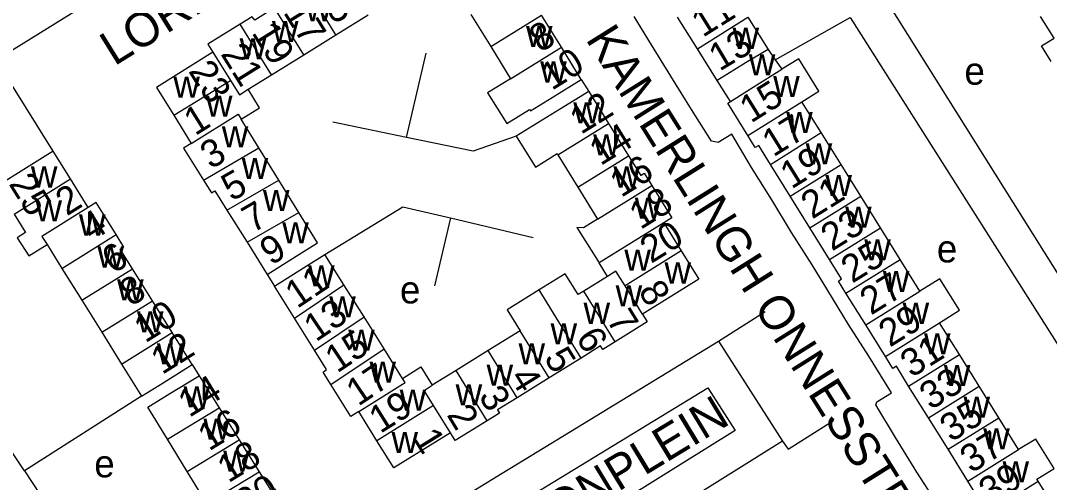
# Model space of a CAD drawing. Extents: x 159294 to 161936, y 384538 to 386517.
# Drawn here: x 159801.9 to 159951.9, y 385309.2 to 385376.6 of the extents above; entities that cross this region are included whole.
import ezdxf

# ---------------------------------------------------------------- set-up
doc = ezdxf.new("R2010")
doc.units = 0
for name, color, linetype in [('BLT_Basislijn', 7, 'Continuous'), ('BLT_Bebouwing', 7, 'Continuous'), ('BLT_Centroide', 7, 'Continuous'), ('BLT_Huisnummer', 7, 'Continuous'), ('BLT_Huisnummer_ tussenligend', 7, 'Continuous'), ('BLT_Huisnummer_reeks', 7, 'Continuous'), ('BLT_Onderdoorgang_en_onderverdeling', 7, 'Continuous'), ('BLT_Onderverdeling_panden', 7, 'Continuous'), ('BLT_Straatnaam', 7, 'Continuous'), ('BLT_Vlakafsluiter', 7, 'Continuous')]:
    doc.layers.add(name, color=color, linetype=linetype)

msp = doc.modelspace()

# ---------------------------------------------------------------- linework, layer by layer
at = {"layer": 'BLT_Basislijn'}
for p, q in [((159868.39, 385414.26), (159798.34, 385370.8)), ((159928.32, 385379.12), (159955.24, 385336.3)), ((159911.91, 385370.86), (159922.83, 385376.99)), ((159858.18, 385359.53), (159861.04, 385371.81)), ((159883.65, 385367.98), (159884.73, 385366.24)), ((159858.18, 385359.53), (159847.44, 385361.76)), ((159864.56, 385347.79), (159862.26, 385337.87)), ((159864.56, 385347.79), (159876.64, 385344.93)), ((159837.84, 385339.56), (159838.9, 385337.86)), ((159903.67, 385329.83), (159910.44, 385334.16)), ((159876.36, 385313.17), (159903.67, 385329.83)), ((159903.67, 385329.83), (159913, 385315.25)), ((159826.92, 385326.41), (159827.92, 385324.77)), ((159874.69, 385306.3), (159902.09, 385323.01)), ((159819.53, 385321.81), (159802.47, 385310.92)), ((159802.47, 385310.92), (159796.11, 385320.43)), ((159913, 385315.25), (159885.55, 385298.1)), ((159872.09, 385310.57), (159876.36, 385313.17)), ((159802.47, 385310.92), (159809.5, 385300.22)), ((159863.49, 385305.32), (159872.09, 385310.57))]:
    msp.add_line(p, q, dxfattribs=at)
for points in [[(159941.98, 385297.82), (159941.19, 385297.32), (159938.27, 385301.91), (159935.32, 385306.44), (159932.59, 385310.73), (159929.45, 385315.76), (159926.59, 385320.55), (159926.75, 385320.97), (159928.89, 385322.31), (159925.57, 385327.65), (159922.63, 385332.25), (159919.58, 385337.2), (159917.31, 385340.95), (159914.28, 385345.65), (159911.43, 385350.41), (159908.46, 385355.14), (159905.59, 385360), (159903.61, 385358.8), (159902.65, 385358.96), (159899.71, 385363.62), (159896.68, 385368.48), (159893.9, 385373.01), (159891.34, 385377.16)], [(159922.83, 385376.99), (159964.1, 385311.97), (159953.14, 385304.79)], [(159874.17, 385359.7), (159867.88, 385357.51), (159858.18, 385359.53)], [(159846.26, 385342.47), (159857.65, 385349.42), (159864.56, 385347.79)], [(159902.09, 385323.01), (159906.06, 385316.81), (159878.7, 385299.72)], [(159913, 385315.25), (159913.83, 385314.08), (159920.43, 385318.27)]]:
    msp.add_lwpolyline(points, dxfattribs=at)
at = {"layer": 'BLT_Bebouwing'}
for p, q in [((159847.88, 385374.5), (159852.58, 385377.41)), ((159867.54, 385377.47), (159870.44, 385372.78)), ((159880.74, 385372.67), (159877.84, 385377.36)), ((159900.57, 385372.45), (159897.68, 385377.08)), ((159843.18, 385371.58), (159847.88, 385374.5)), ((159870.44, 385372.78), (159873.34, 385368.09)), ((159883.65, 385367.98), (159880.74, 385372.67)), ((159838.49, 385368.66), (159843.18, 385371.58)), ((159835.06, 385366.54), (159838.49, 385368.66)), ((159884.73, 385366.24), (159887.63, 385361.55)), ((159918.64, 385360.22), (159915.8, 385364.73)), ((159824.24, 385362.75), (159826.79, 385358.66)), ((159836.65, 385357.99), (159834.04, 385362.2)), ((159887.63, 385361.55), (159890.53, 385356.86)), ((159921.52, 385355.6), (159918.64, 385360.22)), ((159809.16, 385353.47), (159806.65, 385357.51)), ((159839.55, 385353.29), (159836.65, 385357.99)), ((159880.22, 385356.97), (159883.12, 385352.28)), ((159914.1, 385350.98), (159911.22, 385355.6)), ((159924.39, 385350.98), (159921.52, 385355.6)), ((159811.76, 385349.3), (159809.16, 385353.47)), ((159842.46, 385348.6), (159839.55, 385353.29)), ((159883.12, 385352.28), (159886.02, 385347.59)), ((159916.97, 385346.36), (159914.1, 385350.98)), ((159927.27, 385346.36), (159924.39, 385350.98)), ((159831.99, 385348.92), (159834.91, 385344.24)), ((159895.69, 385347.09), (159898.23, 385342.99)), ((159919.85, 385341.74), (159916.97, 385346.36)), ((159930.14, 385341.74), (159927.27, 385346.36)), ((159805.76, 385343.9), (159807.92, 385340.43)), ((159834.91, 385344.24), (159837.84, 385339.56)), ((159849.04, 385338.04), (159846.26, 385342.47)), ((159933.02, 385337.12), (159930.14, 385341.74)), ((159807.92, 385340.43), (159810.82, 385335.78)), ((159821.11, 385335.72), (159818.2, 385340.38)), ((159841.83, 385333.18), (159838.9, 385337.86)), ((159851.97, 385333.37), (159849.04, 385338.04)), ((159887.48, 385339.26), (159884.04, 385337.12)), ((159925.11, 385332.2), (159922.23, 385336.82)), ((159810.82, 385335.78), (159813.73, 385331.12)), ((159824.01, 385331.07), (159821.11, 385335.72)), ((159854.9, 385328.69), (159851.97, 385333.37)), ((159844.76, 385328.51), (159841.83, 385333.18)), ((159927.99, 385327.58), (159925.11, 385332.2)), ((159938.77, 385327.88), (159935.89, 385332.5)), ((159813.73, 385331.12), (159816.63, 385326.46)), ((159826.92, 385326.41), (159824.01, 385331.07)), ((159874.72, 385331.33), (159870.05, 385328.44)), ((159857.59, 385324.39), (159854.9, 385328.69)), ((159870.05, 385328.44), (159865.39, 385325.54)), ((159883.62, 385327.36), (159878.96, 385324.46)), ((159941.64, 385323.26), (159938.77, 385327.88)), ((159816.63, 385326.46), (159819.53, 385321.81)), ((159827.92, 385324.77), (159830.84, 385320.11)), ((159865.39, 385325.54), (159861.92, 385323.39)), ((159878.96, 385324.46), (159874.29, 385321.57)), ((159934.25, 385318.66), (159931.37, 385323.28)), ((159944.51, 385318.65), (159941.64, 385323.26)), ((159830.84, 385320.11), (159833.75, 385315.44)), ((159853.85, 385315.31), (159851.22, 385319.57)), ((159937.12, 385314.05), (159934.25, 385318.66)), ((159947.39, 385314.03), (159944.51, 385318.65)), ((159826.2, 385310.83), (159823.33, 385315.52)), ((159833.75, 385315.44), (159836.67, 385310.78)), ((159940, 385309.43), (159937.12, 385314.05)), ((159829.06, 385306.13), (159826.2, 385310.83)), ((159953.14, 385304.79), (159950.26, 385309.41))]:
    msp.add_line(p, q, dxfattribs=at)
for points in [[(159838.92, 385378.43), (159836.03, 385376.64), (159835.65, 385377.11), (159833.91, 385376.03)], [(159907.94, 385377.05), (159910.87, 385372.36)], [(159952.17, 385370.59), (159950.76, 385372.86), (159952.59, 385374.01), (159950.6, 385377.14)], [(159833.91, 385376.03), (159829.21, 385373.11), (159829.91, 385371.98)], [(159903.46, 385367.82), (159900.57, 385372.45)], [(159910.87, 385372.36), (159911.91, 385370.86)], [(159829.91, 385371.98), (159821.69, 385366.82), (159824.24, 385362.75)], [(159911.91, 385370.86), (159912.89, 385369.46)], [(159915.8, 385364.73), (159918.3, 385366.28), (159915.37, 385370.98), (159912.89, 385369.46)], [(159873.34, 385368.09), (159869.99, 385366.03), (159872.78, 385361.54), (159876.12, 385363.6), (159876.24, 385363.4)], [(159876.24, 385363.4), (159879.4, 385365.35), (159883.65, 385367.98)], [(159905.38, 385364.78), (159903.46, 385367.82)], [(159834.04, 385362.2), (159836.72, 385363.85), (159835.06, 385366.54)], [(159884.73, 385366.24), (159880.48, 385363.61), (159874.17, 385359.7)], [(159907.93, 385359.83), (159904.99, 385364.54), (159905.38, 385364.78)], [(159874.17, 385359.7), (159876.96, 385355.21), (159880.11, 385357.16), (159880.22, 385356.97)], [(159911.22, 385355.6), (159909.51, 385358.35), (159909.02, 385358.07), (159907.93, 385359.83)], [(159806.65, 385357.51), (159798.44, 385352.41)], [(159826.79, 385358.66), (159825.65, 385357.95), (159828.55, 385353.3)], [(159890.53, 385356.86), (159892.31, 385353.99), (159892.83, 385354.32), (159893.95, 385352.5)], [(159828.55, 385353.3), (159829.71, 385351.45), (159830.22, 385351.76), (159831.99, 385348.92)], [(159893.95, 385352.5), (159896.85, 385347.81), (159895.69, 385347.09)], [(159815.81, 385345.36), (159812.9, 385350.02), (159811.76, 385349.3)], [(159837.84, 385339.56), (159842.08, 385342.2), (159845.21, 385344.16), (159842.46, 385348.6)], [(159886.02, 385347.59), (159883.98, 385346.33), (159883.02, 385346.4), (159886.24, 385341.25)], [(159818.2, 385340.38), (159816.43, 385343.22), (159816.95, 385343.54), (159815.81, 385345.36)], [(159801.42, 385344.91), (159803.08, 385342.24), (159805.76, 385343.9)], [(159838.9, 385337.86), (159843.13, 385340.51), (159846.26, 385342.47)], [(159898.23, 385342.99), (159900.79, 385338.85), (159892.56, 385333.76)], [(159887.48, 385339.26), (159886.25, 385341.25)], [(159922.23, 385336.82), (159921.14, 385338.57), (159921.61, 385338.91), (159919.85, 385341.74)], [(159884.04, 385337.12), (159883.2, 385336.6), (159881.31, 385339.64), (159877.49, 385337.28)], [(159935.89, 385332.5), (159938.79, 385334.32), (159935.93, 385338.92), (159933.02, 385337.12)], [(159877.49, 385337.28), (159872.82, 385334.4), (159874.72, 385331.33)], [(159892.56, 385333.76), (159893.27, 385332.62), (159888.61, 385329.73)], [(159888.61, 385329.73), (159886.78, 385328.6), (159886.45, 385329.12), (159883.62, 385327.36)], [(159847.15, 385323.48), (159846.01, 385325.31), (159846.52, 385325.7), (159844.76, 385328.51)], [(159931.37, 385323.28), (159929.59, 385326.15), (159929.08, 385325.83), (159927.99, 385327.58)], [(159819.53, 385321.81), (159822.67, 385323.76), (159826.92, 385326.41)], [(159857.59, 385324.39), (159860.26, 385326.06), (159861.92, 385323.39)], [(159823.33, 385315.52), (159820.46, 385320.22), (159823.66, 385322.17), (159827.92, 385324.77)], [(159851.22, 385319.57), (159850.05, 385318.84), (159847.15, 385323.48)], [(159874.29, 385321.57), (159871.43, 385319.79), (159871.74, 385319.31), (159869.92, 385318.19)], [(159869.92, 385318.19), (159865.25, 385315.32), (159864.56, 385316.43)], [(159864.56, 385316.43), (159856.31, 385311.36), (159853.85, 385315.31)], [(159950.26, 385309.41), (159950.08, 385309.7), (159952.57, 385311.25), (159949.9, 385315.54), (159947.39, 385314.03)], [(159836.67, 385310.78), (159838.41, 385307.99), (159838.91, 385308.3), (159840.08, 385306.42)], [(159942.37, 385304.49), (159941.21, 385306.34), (159941.73, 385306.66), (159940, 385309.43)]]:
    msp.add_lwpolyline(points, dxfattribs=at)
at = {"layer": 'BLT_Onderdoorgang_en_onderverdeling'}
for points in [[(159910.87, 385372.36), (159907.71, 385370.47), (159903.46, 385367.82)], [(159905.38, 385364.78), (159909.24, 385367.18), (159912.89, 385369.46)]]:
    msp.add_lwpolyline(points, dxfattribs=at)
at = {"layer": 'BLT_Onderverdeling_panden'}
for p, q in [((159847.88, 385374.5), (159843.62, 385381.35)), ((159843.18, 385371.58), (159838.92, 385378.43)), ((159870.44, 385372.78), (159877.84, 385377.36)), ((159900.57, 385372.45), (159907.94, 385377.05)), ((159838.49, 385368.66), (159833.91, 385376.03)), ((159873.34, 385368.09), (159880.74, 385372.67)), ((159829.91, 385371.98), (159832.48, 385367.85)), ((159824.24, 385362.75), (159832.48, 385367.85)), ((159907.93, 385359.83), (159915.8, 385364.73)), ((159880.22, 385356.97), (159887.63, 385361.55)), ((159911.22, 385355.6), (159918.64, 385360.22)), ((159828.55, 385353.3), (159836.65, 385357.99)), ((159883.12, 385352.28), (159890.53, 385356.86)), ((159914.1, 385350.98), (159921.52, 385355.6)), ((159800.96, 385348.34), (159809.16, 385353.47)), ((159831.99, 385348.92), (159839.55, 385353.29)), ((159886.02, 385347.59), (159893.95, 385352.5)), ((159916.97, 385346.36), (159924.39, 385350.98)), ((159834.91, 385344.24), (159842.46, 385348.6)), ((159807.92, 385340.43), (159815.81, 385345.36)), ((159919.85, 385341.74), (159927.27, 385346.36)), ((159898.23, 385342.99), (159890.02, 385337.87)), ((159922.23, 385336.82), (159930.14, 385341.74)), ((159810.82, 385335.78), (159818.2, 385340.38)), ((159841.83, 385333.18), (159849.04, 385338.04)), ((159892.56, 385333.76), (159890.02, 385337.87)), ((159883.62, 385327.36), (159877.49, 385337.28)), ((159888.61, 385329.73), (159884.04, 385337.12)), ((159925.11, 385332.2), (159933.02, 385337.12)), ((159813.73, 385331.12), (159821.11, 385335.72)), ((159844.76, 385328.51), (159851.97, 385333.37)), ((159927.99, 385327.58), (159935.89, 385332.5)), ((159816.63, 385326.46), (159824.01, 385331.07)), ((159878.96, 385324.46), (159874.72, 385331.33)), ((159847.15, 385323.48), (159854.9, 385328.69)), ((159874.29, 385321.57), (159870.05, 385328.44)), ((159931.37, 385323.28), (159938.77, 385327.88)), ((159869.92, 385318.19), (159865.39, 385325.54)), ((159934.25, 385318.66), (159941.64, 385323.26)), ((159823.33, 385315.52), (159830.84, 385320.11)), ((159862.09, 385320.45), (159853.85, 385315.31)), ((159864.56, 385316.43), (159862.09, 385320.45)), ((159937.12, 385314.05), (159944.51, 385318.65)), ((159826.2, 385310.83), (159833.75, 385315.44)), ((159940, 385309.43), (159947.39, 385314.03)), ((159829.06, 385306.13), (159836.67, 385310.78)), ((159942.37, 385304.49), (159950.26, 385309.41))]:
    msp.add_line(p, q, dxfattribs=at)
for points in [[(159832.48, 385367.85), (159833.79, 385365.74), (159835.06, 385366.54)], [(159826.79, 385358.66), (159833.6, 385362.91), (159834.04, 385362.2)], [(159800.96, 385348.34), (159802.63, 385345.67), (159801.42, 385344.91)], [(159811.76, 385349.3), (159805.01, 385345.09), (159805.76, 385343.9)], [(159895.69, 385347.09), (159886.25, 385341.25)], [(159890.02, 385337.87), (159888.69, 385340.01), (159887.48, 385339.26)], [(159851.22, 385319.57), (159857.97, 385323.78), (159857.59, 385324.39)], [(159862.09, 385320.45), (159860.74, 385322.65), (159861.92, 385323.39)]]:
    msp.add_lwpolyline(points, dxfattribs=at)
at = {"layer": 'BLT_Vlakafsluiter'}
msp.add_line((159806.65, 385357.51), (159798.34, 385370.8), dxfattribs=at)

# ---------------------------------------------------------------- texts
at = {"layer": 'BLT_Centroide'}
for s, p in [('w', (159843.41, 385376.47)), ('w', (159838.55, 385373.44)), ('w', (159875.59, 385372.72)), ('w', (159905.7, 385372.44)), ('w', (159833.84, 385370.89)), ('w', (159908.07, 385368.56)), ('w', (159877.66, 385367.53)), ('e', (159939.51, 385367.21)), ('w', (159824.17, 385365.31)), ('w', (159911.63, 385365.41)), ('w', (159828.93, 385362.55)), ('w', (159882.48, 385361.59)), ('w', (159913.52, 385360.16)), ('w', (159831.24, 385358.09)), ('w', (159885.38, 385356.91)), ('w', (159916.37, 385355.59)), ('w', (159834.13, 385353.47)), ('w', (159803.4, 385352.22)), ('w', (159888.34, 385352.22)), ('w', (159919.24, 385350.97)), ('w', (159837.23, 385348.78)), ('w', (159804.07, 385347.27)), ('w', (159891.44, 385347.69)), ('w', (159810.41, 385345.22)), ('w', (159922.12, 385346.38)), ('w', (159840.05, 385344.09)), ('w', (159924.91, 385341.59)), ('e', (159935.49, 385341.3)), ('w', (159813.1, 385340.56)), ('w', (159889.93, 385340.08)), ('w', (159843.82, 385337.81)), ('w', (159895.79, 385338.22)), ('w', (159927.62, 385336.97)), ('w', (159815.97, 385335.75)), ('e', (159857.21, 385335.32)), ('w', (159888.66, 385334.88)), ('w', (159846.9, 385333.28)), ('w', (159883.98, 385332.34)), ('w', (159930.5, 385332.34)), ('w', (159818.87, 385331.09)), ('w', (159879.17, 385329.34)), ('w', (159849.66, 385328.44)), ('w', (159933.62, 385327.91)), ('w', (159821.77, 385326.44)), ('w', (159874.5, 385326.44)), ('w', (159852.77, 385323.78)), ('w', (159869.84, 385323.33)), ('w', (159936.51, 385323.28)), ('w', (159825.66, 385320.16)), ('w', (159857.16, 385319.7)), ('w', (159865.33, 385320.44)), ('w', (159939.38, 385318.66)), ('w', (159828.55, 385315.47)), ('w', (159942.25, 385314.03)), ('w', (159855.98, 385313.52)), ('w', (159831.44, 385310.78)), ('e', (159812.64, 385309.96)), ('w', (159945.07, 385309.25))]:
    msp.add_text(s, height=4, dxfattribs=at).set_placement(p)
at = {"layer": 'BLT_Huisnummer'}
for s, rotation, p in [('17', 301.8451, (159840.12, 385377.76)), ('10', 31.7539, (159879.34, 385366.29)), ('23', 302.013, (159826.28, 385369.2)), ('12', 31.7502, (159883.59, 385359.87)), ('1', 32.0008, (159827.34, 385359.69)), ('19', 31.897, (159914.29, 385351.91)), ('16', 31.7525, (159889.45, 385350.68)), ('25', 301.896, (159800.09, 385352.76)), ('5', 30.0316, (159832.68, 385350.13)), ('2', 31.9932, (159808.64, 385348)), ('23', 31.8989, (159920.2, 385342.86)), ('20', 31.749, (159893.83, 385341.07)), ('9', 32.0819, (159838.42, 385340.78)), ('6', 31.9467, (159815.38, 385339.54)), ('11', 33.9626, (159842.23, 385334.49)), ('27', 31.9015, (159925.89, 385333.53)), ('8', 301.7576, (159891.87, 385337.12)), ('7', 301.6897, (159887.23, 385332.92)), ('12', 31.9446, (159822.53, 385324.86)), ('15', 33.9642, (159848.05, 385325.07)), ('6', 301.6954, (159882.76, 385330.31)), ('31', 31.9007, (159931.8, 385324.41)), ('5', 301.6898, (159878.12, 385327.37)), ('14', 31.4087, (159826.47, 385318.61)), ('4', 301.6856, (159873.12, 385324.54)), ('3', 301.6856, (159868.59, 385321.78)), ('19', 31.9718, (159854.33, 385316.27)), ('35', 31.8986, (159937.56, 385315.02)), ('2', 301.562, (159863.95, 385319.08)), ('1', 301.7866, (159859.06, 385315.6)), ('18', 31.4114, (159832.18, 385309.07))]:
    msp.add_text(s, height=4, rotation=rotation, dxfattribs=at).set_placement(p)
at = {"layer": 'BLT_Huisnummer_ tussenligend'}
for s, rotation, p in [('15', 301.8451, (159844.78, 385380.87)), ('11', 32.0166, (159901.36, 385374.03)), ('19', 301.8451, (159835.51, 385374.8)), ('8', 31.755, (159877.67, 385371.81)), ('21', 301.8451, (159830.99, 385371.7)), ('17', 31.8949, (159911.65, 385356.59)), ('14', 31.7502, (159886.45, 385355.32)), ('3', 30.0259, (159829.61, 385354.81)), ('21', 31.897, (159917.31, 385347.53)), ('18', 31.7525, (159892.27, 385346)), ('7', 30.0316, (159835.7, 385345.51)), ('4', 31.9492, (159812.29, 385344.31)), ('25', 31.8989, (159923.15, 385338.18)), ('8', 31.9467, (159817.98, 385334.79)), ('10', 31.9467, (159820.07, 385329.48)), ('13', 33.9626, (159844.95, 385329.63)), ('29', 31.9015, (159928.63, 385328.85)), ('17', 33.9642, (159851.13, 385320.24)), ('33', 31.9007, (159934.59, 385319.7)), ('16', 31.4087, (159829.35, 385313.71)), ('37', 31.8986, (159940.5, 385310.48)), ('39', 31.8986, (159943.24, 385305.8)), ('20', 31.4114, (159834.81, 385304.16))]:
    msp.add_text(s, height=4, rotation=rotation, dxfattribs=at).set_placement(p)
at = {"layer": 'BLT_Huisnummer_reeks'}
for s, rotation, p in [('13', 30.9371, (159903.81, 385369.1)), ('15', 31.8924, (159908.37, 385361.53))]:
    msp.add_text(s, height=4, rotation=rotation, dxfattribs=at).set_placement(p)
at = {"layer": 'BLT_Straatnaam'}
for s, rotation, p in [('LORENTZSTRAAT', 31.8645, (159815.57, 385369.86)), ('KAMERLINGH ONNESSTRAAT', 302.1092, (159884.2, 385373.86)), ('FULTONPLEIN', 31.2363, (159866.16, 385293.96))]:
    msp.add_text(s, height=5, rotation=rotation, dxfattribs=at).set_placement(p)

doc.saveas('drawing.dxf')
